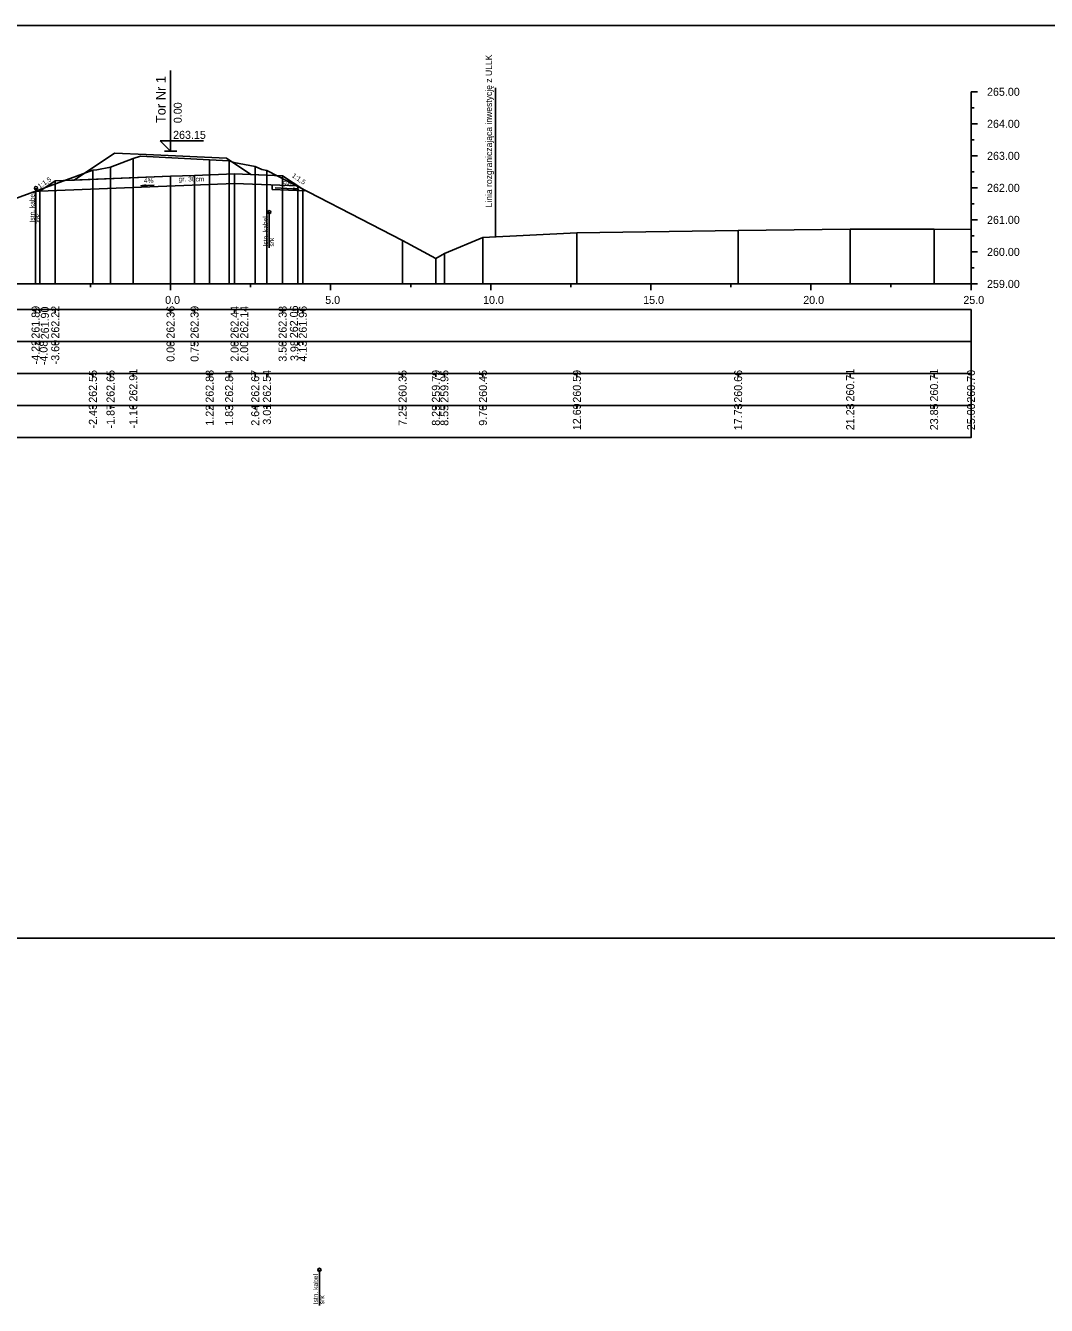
# Model space of a CAD drawing. Extents: x 6516023 to 6560129, y 5513077 to 5529206.
# Drawn here: x 6516832.88 to 6516864.76, y 5513351.32 to 5513391.29 of the extents above; entities that cross this region are included whole.
import ezdxf

# ---------------------------------------------------------------- set-up
doc = ezdxf.new("R2010")
doc.units = 0
for name, color, linetype in [('IR_default', 7, 'Continuous'), ('TOR_PRZEK_P-kable', 7, 'Continuous'), ('TOR_PRZEK_P-komponent', 7, 'Continuous'), ('TOR_PRZEK_P-opisy', 7, 'Continuous'), ('TOR_PRZEK_P-schodkowanie+wymiana', 7, 'Continuous'), ('TOR_PRZEK_P-tabelka istniejace', 7, 'Continuous'), ('TOR_PRZEK_P-tabelka projektowane', 7, 'Continuous'), ('TOR_PRZEK_P-teren istniejacy', 7, 'Continuous'), ('TOR_PRZEK_P-tory projektowane', 7, 'Continuous'), ('TOR_PRZEK_P-uklad odniesienia', 7, 'Continuous'), ('TOR_PRZEK_P-warstwa ochronna I', 7, 'Continuous'), ('TOR_PRZEK_P-warstwa ochronna II', 7, 'Continuous'), ('TOR_PS_T-granica PKP-projektowana', 7, 'Continuous'), ('TOR_PS_T-skarpy projektowane', 7, 'Continuous'), ('TOR_RAMKI-ramka+tabelka 1', 7, 'Continuous')]:
    doc.layers.add(name, color=color, linetype=linetype)

msp = doc.modelspace()

# ---------------------------------------------------------------- linework, layer by layer
at = {"layer": 'IR_default'}
msp.add_lwpolyline([(6516833.81, 5513386.438), (6516834.402, 5513386.462), (6516835.662, 5513387.303), (6516836.647, 5513387.26), (6516839.159, 5513387.151), (6516839.923, 5513386.642), (6516840.91, 5513386.602), (6516841.539, 5513386.183), (6516841.548, 5513386.177)], dxfattribs=at)
at = {"layer": 'TOR_PRZEK_P-kable'}
for p, q in [((6516833.208, 5513386.214), (6516833.208, 5513385.104)), ((6516840.495, 5513385.462), (6516840.495, 5513384.352)), ((6516842.06, 5513352.432), (6516842.06, 5513351.322))]:
    msp.add_line(p, q, dxfattribs=at)
for centre in [(6516833.208, 5513386.214), (6516840.495, 5513385.462), (6516842.06, 5513352.432)]:
    msp.add_circle(centre, 0.05, dxfattribs=at)
at = {"layer": 'TOR_PRZEK_P-komponent'}
msp.add_lwpolyline([(6516835.662, 5513387.303), (6516836.647, 5513387.26), (6516839.159, 5513387.151), (6516839.923, 5513386.642), (6516839.41, 5513386.662), (6516838.16, 5513386.612), (6516837.41, 5513386.582), (6516834.402, 5513386.462)], close=True, dxfattribs=at)
at = {"layer": 'TOR_PRZEK_P-opisy'}
msp.add_lwpolyline([(6516836.903, 5513386.309), (6516836.485, 5513386.29), (6516836.653, 5513386.319)], dxfattribs=at)
at = {"layer": 'TOR_PRZEK_P-schodkowanie+wymiana'}
for p, q in [((6516840.581, 5513386.316), (6516840.581, 5513386.175)), ((6516840.581, 5513386.175), (6516841.604, 5513386.124))]:
    msp.add_line(p, q, dxfattribs=at)
at = {"layer": 'TOR_PRZEK_P-tabelka istniejace'}
for p, q in [((6516834.984, 5513380.322), (6516834.984, 5513380.422)), ((6516835.536, 5513380.322), (6516835.536, 5513380.422)), ((6516836.246, 5513380.322), (6516836.246, 5513380.422)), ((6516838.632, 5513380.322), (6516838.632, 5513380.422)), ((6516839.241, 5513380.322), (6516839.241, 5513380.422)), ((6516840.055, 5513380.322), (6516840.055, 5513380.422)), ((6516840.419, 5513380.322), (6516840.419, 5513380.422)), ((6516844.657, 5513380.322), (6516844.657, 5513380.422)), ((6516845.697, 5513380.322), (6516845.697, 5513380.422)), ((6516845.963, 5513380.322), (6516845.963, 5513380.422)), ((6516847.167, 5513380.322), (6516847.167, 5513380.422)), ((6516850.101, 5513380.322), (6516850.101, 5513380.422)), ((6516855.137, 5513380.322), (6516855.137, 5513380.422)), ((6516858.636, 5513380.322), (6516858.636, 5513380.422)), ((6516861.257, 5513380.322), (6516861.257, 5513380.422)), ((6516862.41, 5513380.322), (6516862.41, 5513380.422)), ((6516808.61, 5513379.422), (6516862.41, 5513379.422)), ((6516834.984, 5513379.322), (6516834.984, 5513379.422)), ((6516835.536, 5513379.322), (6516835.536, 5513379.422)), ((6516836.246, 5513379.322), (6516836.246, 5513379.422)), ((6516838.632, 5513379.322), (6516838.632, 5513379.422)), ((6516839.241, 5513379.322), (6516839.241, 5513379.422)), ((6516840.055, 5513379.322), (6516840.055, 5513379.422)), ((6516840.419, 5513379.322), (6516840.419, 5513379.422)), ((6516844.657, 5513379.322), (6516844.657, 5513379.422)), ((6516845.697, 5513379.322), (6516845.697, 5513379.422)), ((6516845.963, 5513379.322), (6516845.963, 5513379.422)), ((6516847.167, 5513379.322), (6516847.167, 5513379.422)), ((6516850.101, 5513379.322), (6516850.101, 5513379.422)), ((6516855.137, 5513379.322), (6516855.137, 5513379.422)), ((6516858.636, 5513379.322), (6516858.636, 5513379.422)), ((6516861.257, 5513379.322), (6516861.257, 5513379.422)), ((6516862.41, 5513379.322), (6516862.41, 5513379.422))]:
    msp.add_line(p, q, dxfattribs=at)
for points in [[(6516835.536, 5513386.867), (6516835.536, 5513383.422), (6516835.536, 5513383.292), (6516835.536, 5513383.222)], [(6516836.246, 5513387.134), (6516836.246, 5513383.422), (6516836.246, 5513383.292), (6516836.246, 5513383.222)], [(6516838.632, 5513387.099), (6516838.632, 5513383.422), (6516838.632, 5513383.292), (6516838.632, 5513383.222)], [(6516839.241, 5513387.064), (6516839.241, 5513383.422), (6516839.241, 5513383.292), (6516839.241, 5513383.222)], [(6516840.055, 5513386.89), (6516840.055, 5513383.422), (6516840.055, 5513383.292), (6516840.055, 5513383.222)], [(6516834.984, 5513386.774), (6516834.984, 5513383.422), (6516834.984, 5513383.292), (6516834.984, 5513383.222)], [(6516840.419, 5513386.762), (6516840.419, 5513383.422), (6516840.419, 5513383.292), (6516840.419, 5513383.222)], [(6516855.137, 5513384.886), (6516855.137, 5513383.422), (6516855.137, 5513383.292), (6516855.137, 5513383.222)], [(6516858.636, 5513384.93), (6516858.636, 5513383.422), (6516858.636, 5513383.292), (6516858.636, 5513383.222)], [(6516861.257, 5513384.936), (6516861.257, 5513383.422), (6516861.257, 5513383.292), (6516861.257, 5513383.222)], [(6516862.41, 5513384.926), (6516862.41, 5513383.422), (6516862.41, 5513383.292), (6516862.41, 5513383.222)], [(6516844.657, 5513384.573), (6516844.657, 5513383.422), (6516844.657, 5513383.292), (6516844.657, 5513383.222)], [(6516847.167, 5513384.671), (6516847.167, 5513383.422), (6516847.167, 5513383.292), (6516847.167, 5513383.222)], [(6516850.101, 5513384.816), (6516850.101, 5513383.422), (6516850.101, 5513383.292), (6516850.101, 5513383.222)], [(6516845.963, 5513384.169), (6516845.963, 5513383.422), (6516845.963, 5513383.292), (6516845.963, 5513383.222)], [(6516845.697, 5513384.014), (6516845.697, 5513383.422), (6516845.697, 5513383.292), (6516845.697, 5513383.222)]]:
    msp.add_lwpolyline(points, dxfattribs=at)
msp.add_lwpolyline([(6516808.61, 5513380.422), (6516808.61, 5513378.422), (6516862.41, 5513378.422), (6516862.41, 5513380.422)], close=True, dxfattribs=at)
at = {"layer": 'TOR_PRZEK_P-tabelka projektowane'}
for p, q in [((6516833.194, 5513382.322), (6516833.194, 5513382.422)), ((6516833.331, 5513382.322), (6516833.331, 5513382.422)), ((6516833.81, 5513382.322), (6516833.81, 5513382.422)), ((6516837.41, 5513382.322), (6516837.41, 5513382.422)), ((6516838.16, 5513382.322), (6516838.16, 5513382.422)), ((6516839.41, 5513382.322), (6516839.41, 5513382.422)), ((6516839.41, 5513382.322), (6516839.41, 5513382.422)), ((6516840.91, 5513382.322), (6516840.91, 5513382.422)), ((6516841.389, 5513382.322), (6516841.389, 5513382.422)), ((6516841.539, 5513382.322), (6516841.539, 5513382.422)), ((6516808.61, 5513381.422), (6516862.41, 5513381.422)), ((6516833.194, 5513381.322), (6516833.194, 5513381.422)), ((6516833.331, 5513381.322), (6516833.331, 5513381.422)), ((6516833.81, 5513381.322), (6516833.81, 5513381.422)), ((6516837.41, 5513381.322), (6516837.41, 5513381.422)), ((6516838.16, 5513381.322), (6516838.16, 5513381.422)), ((6516839.41, 5513381.322), (6516839.41, 5513381.422)), ((6516839.41, 5513381.322), (6516839.41, 5513381.422)), ((6516840.91, 5513381.322), (6516840.91, 5513381.422)), ((6516841.389, 5513381.322), (6516841.389, 5513381.422)), ((6516841.539, 5513381.322), (6516841.539, 5513381.422))]:
    msp.add_line(p, q, dxfattribs=at)
for points in [[(6516837.41, 5513386.582), (6516837.41, 5513383.422), (6516837.41, 5513383.292), (6516837.41, 5513383.222)], [(6516838.16, 5513386.612), (6516838.16, 5513383.422), (6516838.16, 5513383.292), (6516838.16, 5513383.222)], [(6516839.41, 5513386.662), (6516839.41, 5513383.422), (6516839.41, 5513383.292), (6516839.41, 5513383.222)], [(6516840.91, 5513386.602), (6516840.91, 5513383.422), (6516840.91, 5513383.292), (6516840.91, 5513383.222)], [(6516833.194, 5513386.114), (6516833.194, 5513383.422), (6516833.194, 5513383.292), (6516833.194, 5513383.222)], [(6516833.331, 5513386.119), (6516833.331, 5513383.422), (6516833.331, 5513383.292), (6516833.331, 5513383.222)], [(6516833.81, 5513386.438), (6516833.81, 5513383.422), (6516833.81, 5513383.292), (6516833.81, 5513383.222)], [(6516839.41, 5513386.362), (6516839.41, 5513383.422), (6516839.41, 5513383.292), (6516839.41, 5513383.222)], [(6516841.389, 5513386.283), (6516841.389, 5513383.422), (6516841.389, 5513383.292), (6516841.389, 5513383.222)], [(6516841.539, 5513386.183), (6516841.539, 5513383.422), (6516841.539, 5513383.292), (6516841.539, 5513383.222)]]:
    msp.add_lwpolyline(points, dxfattribs=at)
msp.add_lwpolyline([(6516808.61, 5513382.422), (6516808.61, 5513380.422), (6516862.41, 5513380.422), (6516862.41, 5513382.422)], close=True, dxfattribs=at)
at = {"layer": 'TOR_PRZEK_P-teren istniejacy'}
msp.add_lwpolyline([(6516832.207, 5513385.75), (6516834.984, 5513386.774), (6516835.113, 5513386.785), (6516835.536, 5513386.867), (6516836.246, 5513387.134), (6516836.469, 5513387.214), (6516838.632, 5513387.099), (6516839.241, 5513387.064), (6516839.389, 5513387.011), (6516840.055, 5513386.89), (6516840.265, 5513386.8), (6516840.419, 5513386.762), (6516844.657, 5513384.573), (6516845.697, 5513384.014), (6516845.963, 5513384.169), (6516847.167, 5513384.671), (6516850.101, 5513384.816), (6516855.137, 5513384.886), (6516858.636, 5513384.93), (6516861.257, 5513384.936), (6516862.41, 5513384.926)], dxfattribs=at)
at = {"layer": 'TOR_PRZEK_P-tory projektowane'}
for p, q in [((6516837.41, 5513388.25), (6516837.41, 5513389.882)), ((6516837.41, 5513388.25), (6516837.41, 5513387.372)), ((6516837.41, 5513387.372), (6516837.091, 5513387.692)), ((6516837.091, 5513387.692), (6516838.435, 5513387.692)), ((6516837.218, 5513387.372), (6516837.602, 5513387.372))]:
    msp.add_line(p, q, dxfattribs=at)
at = {"layer": 'TOR_PRZEK_P-uklad odniesienia'}
for p, q in [((6516862.41, 5513389.222), (6516862.41, 5513383.222)), ((6516862.61, 5513389.222), (6516862.41, 5513389.222)), ((6516862.51, 5513388.722), (6516862.41, 5513388.722)), ((6516862.61, 5513388.222), (6516862.41, 5513388.222)), ((6516862.51, 5513387.722), (6516862.41, 5513387.722)), ((6516862.61, 5513387.222), (6516862.41, 5513387.222)), ((6516862.51, 5513386.722), (6516862.41, 5513386.722)), ((6516862.61, 5513386.222), (6516862.41, 5513386.222)), ((6516862.51, 5513385.722), (6516862.41, 5513385.722)), ((6516862.61, 5513385.222), (6516862.41, 5513385.222)), ((6516862.51, 5513384.722), (6516862.41, 5513384.722)), ((6516862.61, 5513384.222), (6516862.41, 5513384.222)), ((6516862.51, 5513383.722), (6516862.41, 5513383.722)), ((6516812.41, 5513383.222), (6516862.41, 5513383.222)), ((6516834.91, 5513383.122), (6516834.91, 5513383.222)), ((6516837.41, 5513383.022), (6516837.41, 5513383.222)), ((6516839.91, 5513383.122), (6516839.91, 5513383.222)), ((6516842.41, 5513383.022), (6516842.41, 5513383.222)), ((6516844.91, 5513383.122), (6516844.91, 5513383.222)), ((6516847.41, 5513383.022), (6516847.41, 5513383.222)), ((6516849.91, 5513383.122), (6516849.91, 5513383.222)), ((6516852.41, 5513383.022), (6516852.41, 5513383.222)), ((6516854.91, 5513383.122), (6516854.91, 5513383.222)), ((6516857.41, 5513383.022), (6516857.41, 5513383.222)), ((6516859.91, 5513383.122), (6516859.91, 5513383.222)), ((6516862.41, 5513383.022), (6516862.41, 5513383.222)), ((6516862.61, 5513383.222), (6516862.41, 5513383.222))]:
    msp.add_line(p, q, dxfattribs=at)
at = {"layer": 'TOR_PRZEK_P-warstwa ochronna I'}
msp.add_lwpolyline([(6516833.331, 5513386.119), (6516839.41, 5513386.362), (6516841.389, 5513386.283)], dxfattribs=at)
at = {"layer": 'TOR_PRZEK_P-warstwa ochronna II'}
msp.add_lwpolyline([(6516833.194, 5513386.114), (6516833.331, 5513386.119), (6516833.81, 5513386.438), (6516837.41, 5513386.582), (6516838.16, 5513386.612), (6516839.41, 5513386.662), (6516840.91, 5513386.602), (6516841.539, 5513386.183)], dxfattribs=at)
at = {"layer": 'TOR_PS_T-granica PKP-projektowana'}
msp.add_line((6516847.564, 5513384.69), (6516847.564, 5513389.348), dxfattribs=at)
at = {"layer": 'TOR_PS_T-skarpy projektowane'}
msp.add_lwpolyline([(6516840.674, 5513386.22), (6516841.409, 5513386.18), (6516841.237, 5513386.211)], dxfattribs=at)
at = {"layer": 'TOR_RAMKI-ramka+tabelka 1'}
msp.add_lwpolyline([(6516805.96, 5513391.289), (6517053.46, 5513391.289), (6517053.46, 5513362.789), (6516805.96, 5513362.789)], close=True, dxfattribs=at)

# ---------------------------------------------------------------- texts
at = {"layer": 'TOR_PRZEK_P-kable'}
for s, height, p in [('Istn. kabel', 0.14999, (6516833.163, 5513385.14)), ('srk', 0.15, (6516833.357, 5513385.14)), ('Istn. kabel', 0.14999, (6516840.45, 5513384.389)), ('srk', 0.15, (6516840.644, 5513384.389)), ('Istn. kabel', 0.14999, (6516842.015, 5513351.358)), ('srk', 0.15, (6516842.209, 5513351.358))]:
    msp.add_text(s, height=height, rotation=90.0511, dxfattribs=at).set_placement(p)
at = {"layer": 'TOR_PRZEK_P-opisy'}
for s, rotation, p in [('1:1,5', 34.0701, (6516833.324, 5513386.193)), ('4%', 0.1515, (6516836.58, 5513386.374)), ('1:1,5', 325.9299, (6516841.186, 5513386.571))]:
    msp.add_text(s, height=0.15, rotation=rotation, dxfattribs=at).set_placement(p)
at = {"layer": 'TOR_PRZEK_P-tabelka istniejace'}
for s, p in [('262.55', (6516835.109, 5513379.512)), ('262.65', (6516835.661, 5513379.512)), ('262.91', (6516836.371, 5513379.548)), ('262.88', (6516838.757, 5513379.513)), ('262.84', (6516839.366, 5513379.514)), ('262.67', (6516840.18, 5513379.514)), ('262.54', (6516840.544, 5513379.514)), ('260.35', (6516844.782, 5513379.512)), ('259.79', (6516845.822, 5513379.514)), ('259.95', (6516846.088, 5513379.512)), ('260.45', (6516847.292, 5513379.512)), ('260.59', (6516850.226, 5513379.514)), ('260.66', (6516855.262, 5513379.513)), ('260.71', (6516858.761, 5513379.548)), ('260.71', (6516861.382, 5513379.548)), ('260.70', (6516862.535, 5513379.514)), ('-2.43', (6516835.109, 5513378.709)), ('-1.87', (6516835.661, 5513378.71)), ('-1.16', (6516836.371, 5513378.709)), ('1.22', (6516838.757, 5513378.795)), ('1.83', (6516839.366, 5513378.793)), ('2.64', (6516840.18, 5513378.794)), ('3.01', (6516840.544, 5513378.828)), ('7.25', (6516844.782, 5513378.792)), ('8.29', (6516845.822, 5513378.793)), ('8.55', (6516846.088, 5513378.792)), ('9.76', (6516847.292, 5513378.793)), ('12.69', (6516850.226, 5513378.654)), ('17.73', (6516855.262, 5513378.653)), ('21.23', (6516858.761, 5513378.653)), ('23.85', (6516861.382, 5513378.652)), ('25.00', (6516862.535, 5513378.654))]:
    msp.add_text(s, height=0.25, rotation=90, dxfattribs=at).set_placement(p)
at = {"layer": 'TOR_PRZEK_P-tabelka projektowane'}
for s, p in [('261.89', (6516833.319, 5513381.514)), ('261.90', (6516833.609, 5513381.492)), ('262.22', (6516833.935, 5513381.515)), ('262.36', (6516837.535, 5513381.513)), ('262.39', (6516838.285, 5513381.514)), ('262.44', (6516839.535, 5513381.514)), ('262.14', (6516839.835, 5513381.514)), ('262.38', (6516841.035, 5513381.513)), ('262.06', (6516841.388, 5513381.527)), ('261.96', (6516841.664, 5513381.513)), ('-4.22', (6516833.319, 5513380.711)), ('-4.08', (6516833.569, 5513380.685)), ('-3.60', (6516833.935, 5513380.71)), ('0.00', (6516837.535, 5513380.793)), ('0.75', (6516838.285, 5513380.792)), ('2.00', (6516839.535, 5513380.793)), ('2.00', (6516839.835, 5513380.793)), ('3.50', (6516841.035, 5513380.793)), ('3.98', (6516841.405, 5513380.814)), ('4.13', (6516841.664, 5513380.793))]:
    msp.add_text(s, height=0.25, rotation=90, dxfattribs=at).set_placement(p)
at = {"layer": 'TOR_PRZEK_P-tory projektowane'}
for s, height, p in [('Tor Nr 1', 0.3, (6516837.256, 5513388.244)), ('0.00', 0.25, (6516837.76, 5513388.242))]:
    msp.add_text(s, height=height, rotation=90, dxfattribs=at).set_placement(p)
msp.add_text('263.15', height=0.25, dxfattribs=at).set_placement((6516837.49, 5513387.752))
at = {"layer": 'TOR_PRZEK_P-uklad odniesienia'}
for s, p in [('265.00', (6516862.91, 5513389.097)), ('264.00', (6516862.91, 5513388.097)), ('263.00', (6516862.91, 5513387.097)), ('262.00', (6516862.91, 5513386.097)), ('261.00', (6516862.91, 5513385.097)), ('260.00', (6516862.91, 5513384.097)), ('259.00', (6516862.91, 5513383.097)), ('0.0', (6516837.241, 5513382.597)), ('5.0', (6516842.241, 5513382.597)), ('10.0', (6516847.171, 5513382.597)), ('15.0', (6516852.171, 5513382.597)), ('20.0', (6516857.171, 5513382.597)), ('25.0', (6516862.171, 5513382.597))]:
    msp.add_text(s, height=0.25, dxfattribs=at).set_placement(p)
at = {"layer": 'TOR_PRZEK_P-warstwa ochronna I'}
msp.add_text('gr. 30cm', height=0.15, dxfattribs=at).set_placement((6516837.661, 5513386.422))
at = {"layer": 'TOR_PS_T-granica PKP-projektowana'}
msp.add_text('Linia rozgraniczająca inwestycję z ULLK', height=0.2, rotation=90.0511, dxfattribs=at).set_placement((6516847.453, 5513385.612))
at = {"layer": 'TOR_PS_T-skarpy projektowane'}
msp.add_text('5%', height=0.1545, dxfattribs=at).set_placement((6516840.906, 5513386.271))

doc.saveas('drawing.dxf')
